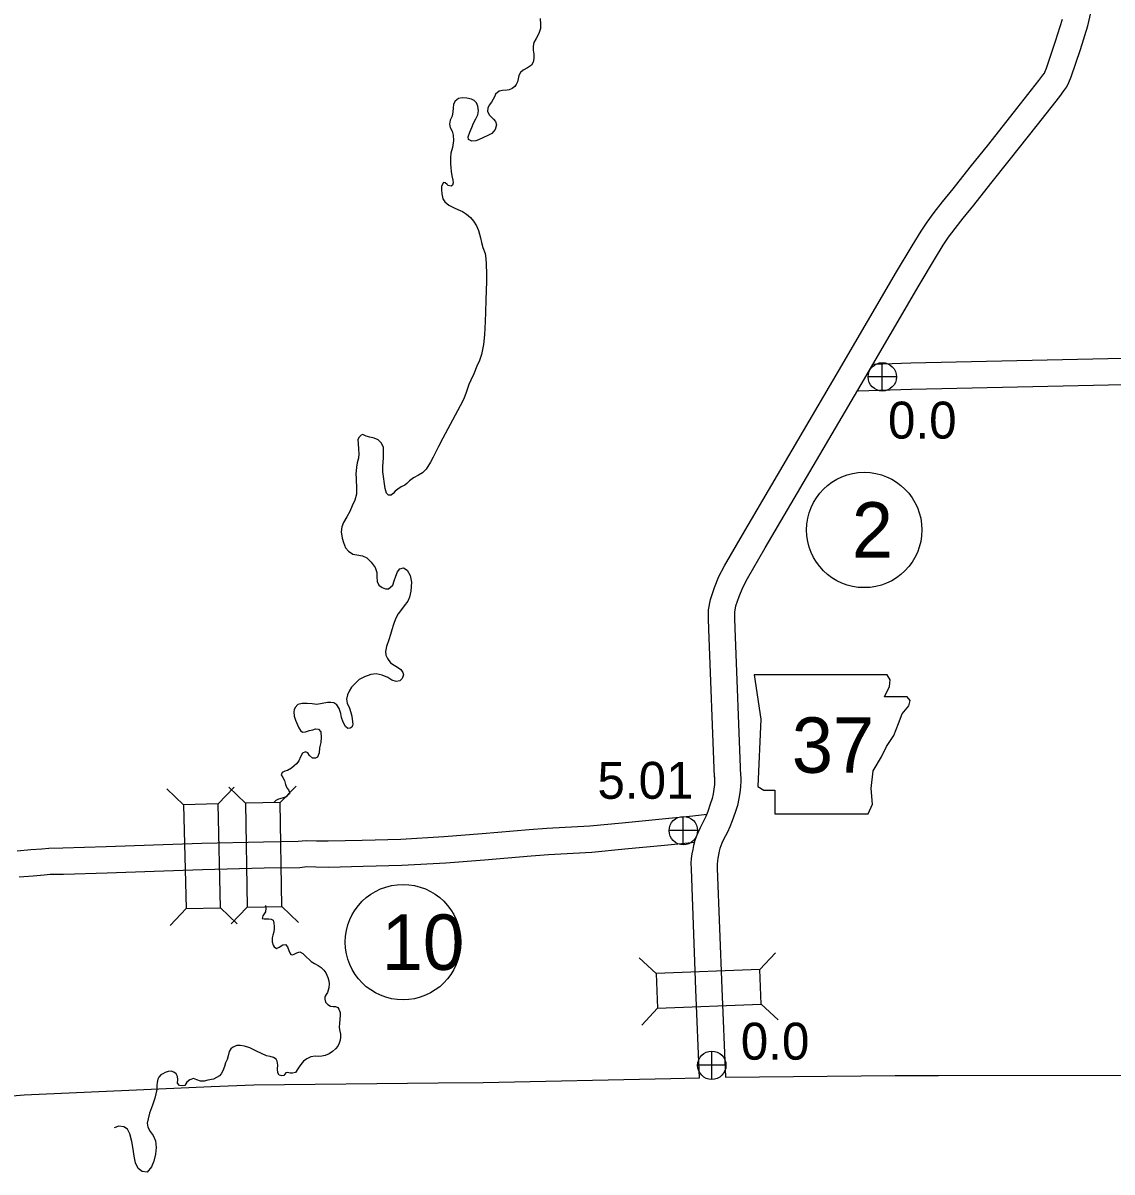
# Model space of a CAD drawing. Extents: x -939622 to -934222, y 1383701 to 1385301.
# Drawn here: x -936095.29 to -936057.92, y 1384609.28 to 1384648.7 of the extents above; entities that cross this region are included whole.
import ezdxf

# ---------------------------------------------------------------- set-up
doc = ezdxf.new("R2010")
doc.units = 0
for name, color, linetype in [('10', 7, 'Continuous'), ('2', 7, 'Continuous'), ('20', 7, 'Continuous'), ('21', 7, 'Continuous'), ('25', 7, 'Continuous'), ('26', 7, 'Continuous'), ('27', 7, 'Continuous'), ('9', 7, 'Continuous')]:
    doc.layers.add(name, color=color, linetype=linetype)

msp = doc.modelspace()

# ---------------------------------------------------------------- linework, layer by layer
at = {"layer": '10'}
for points in [[(-936064.539, 1384639.701), (-936064.003, 1384640.59), (-936063.708, 1384641.075), (-936063.524, 1384641.354), (-936063.304, 1384641.651), (-936063.026, 1384642), (-936062.661, 1384642.454), (-936062.08, 1384643.192), (-936061.441, 1384643.986), (-936060.47, 1384645.205), (-936059.712, 1384646.182), (-936059.565, 1384646.373), (-936059.466, 1384646.51), (-936059.394, 1384646.653), (-936059.32, 1384646.85), (-936058.997, 1384647.792), (-936058.746, 1384648.605), (-936058.614, 1384649.201)], [(-936065.31, 1384640.165), (-936064.773, 1384641.056), (-936064.468, 1384641.557), (-936064.261, 1384641.87), (-936064.018, 1384642.199), (-936063.729, 1384642.562), (-936063.365, 1384643.015), (-936062.784, 1384643.753), (-936062.144, 1384644.548), (-936061.178, 1384645.761), (-936060.425, 1384646.732), (-936060.286, 1384646.912), (-936060.237, 1384646.98), (-936060.22, 1384647.014), (-936060.167, 1384647.153), (-936059.852, 1384648.071), (-936059.616, 1384648.836)], [(-936071.557, 1384622.832), (-936071.748, 1384627.9), (-936071.763, 1384628.263), (-936071.759, 1384628.572), (-936071.696, 1384628.921), (-936071.562, 1384629.336), (-936071.409, 1384629.707), (-936071.214, 1384630.083), (-936070.593, 1384631.147), (-936067.301, 1384636.753), (-936065.313, 1384640.16)], [(-936070.657, 1384622.866), (-936070.849, 1384627.936), (-936070.863, 1384628.276), (-936070.86, 1384628.485), (-936070.821, 1384628.701), (-936070.716, 1384629.026), (-936070.592, 1384629.329), (-936070.426, 1384629.649), (-936069.817, 1384630.692), (-936066.525, 1384636.298), (-936064.536, 1384639.706)], [(-936064.816, 1384637.037), (-936058.061, 1384637.191), (-936054.071, 1384637.274), (-936051.03, 1384637.364), (-936050.142, 1384637.382), (-936047.563, 1384637.376), (-936042.066, 1384637.371), (-936037.731, 1384637.431), (-936034.298, 1384637.515), (-936032.962, 1384637.577), (-936031.376, 1384637.648), (-936029.318, 1384637.755), (-936028.633, 1384637.781), (-936028.173, 1384637.795), (-936027.744, 1384637.796), (-936027.363, 1384637.782), (-936027.078, 1384637.768), (-936026.668, 1384637.748), (-936026.551, 1384637.743)], [(-936066.105, 1384636.999), (-936064.819, 1384637.037)], [(-936064.796, 1384636.137), (-936058.042, 1384636.291), (-936054.048, 1384636.374), (-936051.008, 1384636.464), (-936050.134, 1384636.482), (-936047.565, 1384636.476), (-936042.06, 1384636.471), (-936037.714, 1384636.531), (-936034.267, 1384636.615), (-936032.921, 1384636.678), (-936031.332, 1384636.749), (-936029.278, 1384636.856), (-936028.602, 1384636.881), (-936028.158, 1384636.895), (-936027.759, 1384636.896), (-936027.401, 1384636.883), (-936027.122, 1384636.869), (-936026.708, 1384636.848), (-936026.585, 1384636.844)], [(-936066.624, 1384636.084), (-936064.793, 1384636.137)], [(-936071.557, 1384622.844), (-936071.556, 1384622.71), (-936071.561, 1384622.572), (-936071.582, 1384622.422), (-936071.607, 1384622.255), (-936071.641, 1384622.091), (-936071.703, 1384621.9), (-936071.792, 1384621.645), (-936071.857, 1384621.478), (-936071.922, 1384621.337), (-936072.049, 1384621.094), (-936072.134, 1384620.92), (-936072.187, 1384620.782), (-936072.234, 1384620.652), (-936072.277, 1384620.485), (-936072.305, 1384620.347), (-936072.338, 1384620.197), (-936072.355, 1384620.04), (-936072.368, 1384619.879), (-936072.365, 1384619.675), (-936072.21, 1384615.549), (-936072.084, 1384612.497)], [(-936070.657, 1384622.853), (-936070.655, 1384622.698), (-936070.663, 1384622.493), (-936070.691, 1384622.293), (-936070.721, 1384622.096), (-936070.77, 1384621.86), (-936070.85, 1384621.613), (-936070.947, 1384621.333), (-936071.027, 1384621.128), (-936071.114, 1384620.94), (-936071.246, 1384620.687), (-936071.308, 1384620.561), (-936071.344, 1384620.468), (-936071.374, 1384620.384), (-936071.4, 1384620.284), (-936071.424, 1384620.162), (-936071.449, 1384620.05), (-936071.459, 1384619.954), (-936071.468, 1384619.849), (-936071.466, 1384619.699), (-936071.311, 1384615.584), (-936071.185, 1384612.535)], [(-936095.495, 1384620.301), (-936095.024, 1384620.343), (-936094.64, 1384620.374), (-936094.404, 1384620.394), (-936093.921, 1384620.4), (-936092.434, 1384620.445), (-936090.818, 1384620.503), (-936089.159, 1384620.563), (-936087.039, 1384620.613), (-936085.848, 1384620.634), (-936085.572, 1384620.661), (-936085.218, 1384620.647), (-936084.816, 1384620.639), (-936083.646, 1384620.671), (-936082.322, 1384620.705), (-936080.843, 1384620.791), (-936079.527, 1384620.893), (-936077.923, 1384621.033), (-936077.311, 1384621.077), (-936075.839, 1384621.154), (-936074.727, 1384621.267), (-936073.357, 1384621.393), (-936072.304, 1384621.499), (-936071.817, 1384621.556)], [(-936095.422, 1384619.404), (-936094.948, 1384619.446), (-936094.566, 1384619.477), (-936094.359, 1384619.495), (-936093.902, 1384619.5), (-936092.404, 1384619.546), (-936090.786, 1384619.604), (-936089.132, 1384619.663), (-936087.02, 1384619.713), (-936085.795, 1384619.734), (-936085.545, 1384619.759), (-936085.245, 1384619.747), (-936084.812, 1384619.739), (-936083.622, 1384619.771), (-936082.285, 1384619.805), (-936080.782, 1384619.893), (-936079.454, 1384619.997), (-936077.852, 1384620.135), (-936077.255, 1384620.178), (-936075.77, 1384620.256), (-936074.64, 1384620.372), (-936073.271, 1384620.497), (-936072.235, 1384620.601)]]:
    msp.add_lwpolyline(points, dxfattribs=at)
at = {"layer": '2'}
for points in [[(-936041.902, 1384612.928), (-936049.341, 1384612.757), (-936049.362, 1384612.756), (-936057.22, 1384612.6), (-936057.312, 1384612.59), (-936063.869, 1384612.588)], [(-936072.086, 1384612.506), (-936073.058, 1384612.485), (-936079.501, 1384612.344), (-936081.042, 1384612.33), (-936087.37, 1384612.262), (-936088.835, 1384612.206), (-936095.246, 1384611.918), (-936096.756, 1384611.794), (-936098.35, 1384611.743), (-936100.856, 1384611.695), (-936103.13, 1384611.628), (-936104.673, 1384611.578), (-936110.419, 1384611.505)], [(-936063.869, 1384612.588), (-936065.354, 1384612.58), (-936071.183, 1384612.521)]]:
    msp.add_lwpolyline(points, dxfattribs=at)
at = {"layer": '20'}
for p, q in [((-936089.781, 1384621.88), (-936090.354, 1384622.427)), ((-936088.594, 1384621.909), (-936088.047, 1384622.482)), ((-936087.654, 1384621.935), (-936088.224, 1384622.485)), ((-936086.467, 1384621.955), (-936085.916, 1384622.525)), ((-936088.509, 1384618.346), (-936087.936, 1384617.799)), ((-936087.593, 1384618.371), (-936088.143, 1384617.801)), ((-936086.405, 1384618.392), (-936085.835, 1384617.841)), ((-936089.697, 1384618.317), (-936090.244, 1384617.744)), ((-936070.002, 1384616.227), (-936069.464, 1384616.807)), ((-936073.564, 1384616.093), (-936074.144, 1384616.632)), ((-936073.519, 1384614.906), (-936074.058, 1384614.325)), ((-936069.958, 1384615.04), (-936069.377, 1384614.501))]:
    msp.add_line(p, q, dxfattribs=at)
for points in [[(-936088.509, 1384618.346), (-936088.594, 1384621.909), (-936089.781, 1384621.88), (-936089.697, 1384618.317)], [(-936086.405, 1384618.392), (-936086.467, 1384621.955), (-936087.654, 1384621.935), (-936087.593, 1384618.371)], [(-936070.002, 1384616.227), (-936073.564, 1384616.093), (-936073.519, 1384614.906), (-936069.958, 1384615.04)]]:
    msp.add_lwpolyline(points, close=True, dxfattribs=at)
at = {"layer": '21'}
msp.add_lwpolyline([(-936070.195, 1384626.342), (-936069.967, 1384624.819), (-936070.068, 1384622.51), (-936069.865, 1384622.383), (-936069.485, 1384622.383), (-936069.485, 1384621.571), (-936066.287, 1384621.571), (-936066.135, 1384621.901), (-936066.186, 1384622.434), (-936066.11, 1384623.043), (-936065.83, 1384623.525), (-936065.653, 1384623.881), (-936065.399, 1384624.261), (-936065.247, 1384624.667), (-936065.12, 1384624.997), (-936064.892, 1384625.276), (-936064.841, 1384625.454), (-936064.942, 1384625.581), (-936065.729, 1384625.581), (-936065.551, 1384625.936), (-936065.526, 1384626.164), (-936065.631, 1384626.34)], close=True, dxfattribs=at)
at = {"layer": '26'}
for p, q in [((-936065.8, 1384636.072), (-936065.8, 1384637.047)), ((-936065.312, 1384636.56), (-936066.287, 1384636.56)), ((-936072.629, 1384620.507), (-936072.629, 1384621.482)), ((-936072.141, 1384620.995), (-936073.116, 1384620.995)), ((-936071.652, 1384612.458), (-936071.652, 1384613.433)), ((-936071.164, 1384612.945), (-936072.139, 1384612.945))]:
    msp.add_line(p, q, dxfattribs=at)
for centre in [(-936065.8, 1384636.56), (-936072.629, 1384620.995), (-936071.652, 1384612.945)]:
    msp.add_ellipse(centre, major_axis=(0, 0.487), ratio=0.999998, dxfattribs=at)
at = {"layer": '27'}
for centre in [(-936066.421, 1384631.309), (-936082.249, 1384617.169)]:
    msp.add_circle(centre, 1.98, dxfattribs=at)
at = {"layer": '9'}
for points in [[(-936077.545, 1384648.849), (-936077.525, 1384648.663), (-936077.525, 1384648.507), (-936077.584, 1384648.341), (-936077.684, 1384648.165), (-936077.754, 1384648.033), (-936077.781, 1384647.902), (-936077.778, 1384647.767), (-936077.761, 1384647.632), (-936077.757, 1384647.478), (-936077.785, 1384647.354), (-936077.843, 1384647.249), (-936077.981, 1384647.167), (-936078.127, 1384647.08), (-936078.216, 1384646.998), (-936078.269, 1384646.899), (-936078.294, 1384646.781), (-936078.317, 1384646.686), (-936078.364, 1384646.585), (-936078.415, 1384646.519), (-936078.499, 1384646.449), (-936078.608, 1384646.406), (-936078.68, 1384646.399), (-936078.832, 1384646.384), (-936078.945, 1384646.364), (-936079.079, 1384646.259), (-936079.103, 1384646.195), (-936079.208, 1384645.988), (-936079.294, 1384645.882), (-936079.34, 1384645.775), (-936079.348, 1384645.675), (-936079.295, 1384645.551), (-936079.207, 1384645.473), (-936079.144, 1384645.403), (-936079.075, 1384645.319), (-936079.037, 1384645.206), (-936079.081, 1384645.042), (-936079.196, 1384644.913), (-936079.334, 1384644.844), (-936079.49, 1384644.777), (-936079.66, 1384644.695), (-936079.755, 1384644.66), (-936079.892, 1384644.651), (-936079.999, 1384644.704), (-936080.015, 1384644.797), (-936079.953, 1384644.953), (-936079.888, 1384645.116), (-936079.825, 1384645.26), (-936079.751, 1384645.411), (-936079.682, 1384645.555), (-936079.654, 1384645.686), (-936079.682, 1384645.85), (-936079.732, 1384645.966), (-936079.804, 1384646.041), (-936079.899, 1384646.091), (-936080.056, 1384646.118), (-936080.216, 1384646.132), (-936080.341, 1384646.108), (-936080.463, 1384646.019), (-936080.522, 1384645.917), (-936080.531, 1384645.781), (-936080.535, 1384645.657), (-936080.561, 1384645.502), (-936080.63, 1384645.367), (-936080.651, 1384645.227), (-936080.632, 1384645.12), (-936080.563, 1384644.99)], [(-936080.563, 1384644.99), (-936080.525, 1384644.856), (-936080.511, 1384644.67), (-936080.554, 1384644.424), (-936080.603, 1384644.232), (-936080.614, 1384644.072), (-936080.615, 1384643.873), (-936080.606, 1384643.744), (-936080.598, 1384643.609), (-936080.576, 1384643.453), (-936080.54, 1384643.307), (-936080.53, 1384643.211), (-936080.548, 1384643.132), (-936080.594, 1384643.1), (-936080.694, 1384643.129), (-936080.732, 1384643.163), (-936080.8, 1384643.221), (-936080.861, 1384643.233), (-936080.927, 1384643.101), (-936080.931, 1384642.98), (-936080.922, 1384642.836), (-936080.882, 1384642.669), (-936080.814, 1384642.56), (-936080.675, 1384642.455), (-936080.497, 1384642.354), (-936080.365, 1384642.299), (-936080.206, 1384642.228), (-936080.067, 1384642.137), (-936079.928, 1384642.029), (-936079.827, 1384641.907), (-936079.73, 1384641.742), (-936079.66, 1384641.577), (-936079.589, 1384641.333), (-936079.556, 1384641.171), (-936079.512, 1384640.998), (-936079.428, 1384640.788), (-936079.406, 1384640.62), (-936079.395, 1384640.425), (-936079.384, 1384640.094), (-936079.382, 1384639.829), (-936079.396, 1384639.524), (-936079.412, 1384639.189), (-936079.418, 1384638.785), (-936079.426, 1384638.457), (-936079.448, 1384638.001), (-936079.488, 1384637.668), (-936079.555, 1384637.33), (-936079.624, 1384637.117), (-936079.711, 1384636.926), (-936079.823, 1384636.665), (-936079.922, 1384636.45), (-936079.985, 1384636.294), (-936080.078, 1384636.028), (-936080.162, 1384635.81), (-936080.284, 1384635.567), (-936080.375, 1384635.394), (-936080.878, 1384634.454), (-936081.028, 1384634.173), (-936081.117, 1384634.007), (-936081.219, 1384633.801), (-936081.311, 1384633.637), (-936081.46, 1384633.399), (-936081.577, 1384633.267), (-936081.721, 1384633.186), (-936081.888, 1384633.094), (-936082.025, 1384632.992), (-936082.12, 1384632.9), (-936082.192, 1384632.846), (-936082.316, 1384632.787), (-936082.427, 1384632.713), (-936082.519, 1384632.636), (-936082.591, 1384632.564), (-936082.661, 1384632.501), (-936082.742, 1384632.5), (-936082.816, 1384632.569), (-936082.859, 1384632.73), (-936082.941, 1384633.308), (-936082.942, 1384633.477), (-936082.925, 1384633.64), (-936082.922, 1384633.776), (-936082.918, 1384633.915), (-936082.916, 1384634.132), (-936082.982, 1384634.282), (-936083.098, 1384634.395), (-936083.241, 1384634.455), (-936083.384, 1384634.488), (-936083.514, 1384634.522), (-936083.633, 1384634.58), (-936083.681, 1384634.566), (-936083.767, 1384634.484), (-936083.8, 1384634.395), (-936083.785, 1384634.275), (-936083.78, 1384634.079), (-936083.764, 1384633.92), (-936083.779, 1384633.772), (-936083.823, 1384633.608), (-936083.847, 1384633.459), (-936083.864, 1384633.226), (-936083.861, 1384633.094), (-936083.854, 1384632.998), (-936083.846, 1384632.802)], [(-936083.846, 1384632.802), (-936083.85, 1384632.54), (-936083.907, 1384632.33), (-936083.989, 1384632.139), (-936084.076, 1384631.937), (-936084.18, 1384631.764), (-936084.288, 1384631.569), (-936084.348, 1384631.413), (-936084.374, 1384631.246), (-936084.337, 1384631.025), (-936084.295, 1384630.873), (-936084.225, 1384630.701), (-936084.123, 1384630.579), (-936083.966, 1384630.475), (-936083.833, 1384630.456), (-936083.634, 1384630.425), (-936083.493, 1384630.35), (-936083.34, 1384630.206), (-936083.209, 1384630.022), (-936083.145, 1384629.847), (-936083.147, 1384629.696), (-936083.138, 1384629.543), (-936083.079, 1384629.419), (-936082.967, 1384629.339), (-936082.848, 1384629.284), (-936082.743, 1384629.286), (-936082.596, 1384629.416), (-936082.548, 1384629.562), (-936082.498, 1384629.718), (-936082.438, 1384629.871), (-936082.355, 1384629.971), (-936082.234, 1384630.007), (-936082.111, 1384629.93), (-936082.007, 1384629.742), (-936081.961, 1384629.512), (-936081.978, 1384629.207), (-936082.023, 1384629), (-936082.083, 1384628.862), (-936082.214, 1384628.7), (-936082.302, 1384628.579), (-936082.413, 1384628.429), (-936082.505, 1384628.263), (-936082.58, 1384628.064), (-936082.636, 1384627.887), (-936082.683, 1384627.722), (-936082.741, 1384627.536), (-936082.821, 1384627.312), (-936082.847, 1384627.142), (-936082.836, 1384627.016), (-936082.78, 1384626.895), (-936082.678, 1384626.755), (-936082.557, 1384626.667), (-936082.44, 1384626.606), (-936082.326, 1384626.526), (-936082.252, 1384626.415), (-936082.237, 1384626.334), (-936082.28, 1384626.212), (-936082.354, 1384626.133), (-936082.485, 1384626.11), (-936082.637, 1384626.151), (-936082.767, 1384626.248), (-936082.962, 1384626.327), (-936083.175, 1384626.378), (-936083.359, 1384626.355), (-936083.569, 1384626.271), (-936083.754, 1384626.173), (-936083.895, 1384626.046), (-936084.016, 1384625.92), (-936084.1, 1384625.784), (-936084.157, 1384625.652), (-936084.187, 1384625.503), (-936084.169, 1384625.369), (-936084.084, 1384625.198), (-936084.039, 1384625.052), (-936084.009, 1384624.921), (-936083.983, 1384624.726), (-936083.977, 1384624.642), (-936083.984, 1384624.602), (-936084.006, 1384624.547), (-936084.061, 1384624.506), (-936084.145, 1384624.502), (-936084.228, 1384624.565), (-936084.3, 1384624.712), (-936084.355, 1384624.879), (-936084.388, 1384625.016), (-936084.443, 1384625.185), (-936084.524, 1384625.308), (-936084.625, 1384625.376), (-936084.725, 1384625.39), (-936084.842, 1384625.388), (-936085.202, 1384625.318), (-936085.362, 1384625.345), (-936085.539, 1384625.352), (-936085.71, 1384625.36), (-936085.862, 1384625.32), (-936085.956, 1384625.22), (-936085.989, 1384625.14), (-936085.995, 1384625.07), (-936085.989, 1384624.926), (-936085.938, 1384624.778), (-936085.871, 1384624.618)], [(-936085.871, 1384624.618), (-936085.819, 1384624.518), (-936085.764, 1384624.427), (-936085.702, 1384624.375), (-936085.6, 1384624.388), (-936085.464, 1384624.43), (-936085.348, 1384624.456), (-936085.248, 1384624.488), (-936085.148, 1384624.471), (-936085.075, 1384624.381), (-936085.055, 1384624.192), (-936085.075, 1384624.022), (-936085.112, 1384623.831), (-936085.128, 1384623.659), (-936085.188, 1384623.517), (-936085.253, 1384623.478), (-936085.358, 1384623.483), (-936085.455, 1384623.575), (-936085.521, 1384623.663), (-936085.592, 1384623.702), (-936085.695, 1384623.652), (-936085.765, 1384623.529), (-936085.828, 1384623.388), (-936085.904, 1384623.285), (-936085.982, 1384623.212), (-936086.081, 1384623.133), (-936086.213, 1384623.061), (-936086.307, 1384623.033), (-936086.392, 1384622.987), (-936086.428, 1384622.913), (-936086.379, 1384622.822), (-936086.315, 1384622.71), (-936086.282, 1384622.582), (-936086.235, 1384622.466), (-936086.175, 1384622.397), (-936086.145, 1384622.311), (-936086.143, 1384622.256)], [(-936086.143, 1384622.256), (-936086.202, 1384622.22), (-936086.265, 1384622.151), (-936086.395, 1384622.107), (-936086.526, 1384622.077), (-936086.611, 1384622.026), (-936086.666, 1384621.971)], [(-936086.97, 1384618.42), (-936086.956, 1384618.335), (-936086.969, 1384618.208), (-936087.057, 1384618.075), (-936087.086, 1384617.978), (-936087.019, 1384617.966), (-936086.929, 1384617.969), (-936086.854, 1384617.969), (-936086.77, 1384617.955), (-936086.711, 1384617.921), (-936086.677, 1384617.814), (-936086.673, 1384617.709), (-936086.672, 1384617.625), (-936086.686, 1384617.522), (-936086.714, 1384617.403), (-936086.737, 1384617.312), (-936086.738, 1384617.182), (-936086.706, 1384617.063), (-936086.668, 1384617.002), (-936086.594, 1384616.956), (-936086.497, 1384616.994), (-936086.371, 1384617.077), (-936086.281, 1384617.084), (-936086.209, 1384617.011), (-936086.171, 1384616.884), (-936086.138, 1384616.801), (-936086.097, 1384616.748), (-936086.042, 1384616.732), (-936085.986, 1384616.753), (-936085.895, 1384616.799), (-936085.791, 1384616.833), (-936085.687, 1384616.777), (-936085.615, 1384616.708), (-936085.405, 1384616.5), (-936085.289, 1384616.441), (-936085.166, 1384616.371), (-936085.058, 1384616.294), (-936084.962, 1384616.208), (-936084.895, 1384616.111), (-936084.828, 1384615.954), (-936084.8, 1384615.841), (-936084.786, 1384615.736), (-936084.793, 1384615.601), (-936084.814, 1384615.522), (-936084.844, 1384615.445), (-936084.886, 1384615.371), (-936084.916, 1384615.31), (-936084.927, 1384615.285), (-936084.936, 1384615.215), (-936084.914, 1384615.108), (-936084.829, 1384615.024), (-936084.741, 1384614.977), (-936084.644, 1384614.957), (-936084.563, 1384614.963), (-936084.49, 1384614.93), (-936084.451, 1384614.874)], [(-936084.451, 1384614.874), (-936084.411, 1384614.758), (-936084.404, 1384614.674), (-936084.418, 1384614.508), (-936084.429, 1384614.405), (-936084.444, 1384614.245), (-936084.42, 1384614.111), (-936084.392, 1384614.013), (-936084.391, 1384613.904), (-936084.408, 1384613.804), (-936084.443, 1384613.706), (-936084.49, 1384613.599), (-936084.564, 1384613.506), (-936084.671, 1384613.414), (-936084.779, 1384613.34), (-936084.918, 1384613.28), (-936085.031, 1384613.255), (-936085.141, 1384613.25), (-936085.262, 1384613.257), (-936085.414, 1384613.233), (-936085.552, 1384613.164), (-936085.66, 1384613.081), (-936085.751, 1384612.975), (-936085.814, 1384612.894), (-936085.859, 1384612.82), (-936085.944, 1384612.699), (-936086.039, 1384612.674), (-936086.126, 1384612.67), (-936086.208, 1384612.694), (-936086.268, 1384612.686), (-936086.342, 1384612.598), (-936086.404, 1384612.578), (-936086.498, 1384612.604), (-936086.549, 1384612.683), (-936086.561, 1384612.827), (-936086.548, 1384612.945), (-936086.572, 1384613.089), (-936086.607, 1384613.15), (-936086.691, 1384613.207), (-936086.806, 1384613.244), (-936086.93, 1384613.263), (-936087.107, 1384613.343), (-936087.273, 1384613.424), (-936087.511, 1384613.538), (-936087.691, 1384613.599), (-936087.842, 1384613.62), (-936087.95, 1384613.622), (-936088.032, 1384613.588), (-936088.08, 1384613.571), (-936088.106, 1384613.558), (-936088.161, 1384613.508), (-936088.212, 1384613.421), (-936088.25, 1384613.263), (-936088.29, 1384613.141), (-936088.34, 1384613.034), (-936088.38, 1384612.903), (-936088.431, 1384612.759), (-936088.495, 1384612.651), (-936088.553, 1384612.582), (-936088.749, 1384612.466), (-936088.945, 1384612.431), (-936089.073, 1384612.395), (-936089.202, 1384612.405), (-936089.327, 1384612.445), (-936089.44, 1384612.491), (-936089.567, 1384612.444), (-936089.666, 1384612.362), (-936089.739, 1384612.256), (-936089.831, 1384612.234), (-936089.922, 1384612.246), (-936089.986, 1384612.333), (-936089.981, 1384612.451), (-936089.989, 1384612.559), (-936090.04, 1384612.647), (-936090.118, 1384612.704), (-936090.209, 1384612.743), (-936090.307, 1384612.727), (-936090.411, 1384612.701), (-936090.497, 1384612.656), (-936090.561, 1384612.614), (-936090.624, 1384612.539), (-936090.666, 1384612.468), (-936090.691, 1384612.352), (-936090.7, 1384612.265), (-936090.7, 1384612.199), (-936090.697, 1384612.117)], [(-936090.697, 1384612.117), (-936090.763, 1384611.82), (-936090.849, 1384611.575), (-936090.949, 1384611.303), (-936091.001, 1384611.111), (-936091.025, 1384610.957), (-936091.004, 1384610.819), (-936090.926, 1384610.669), (-936090.821, 1384610.532), (-936090.742, 1384610.351), (-936090.721, 1384610.126), (-936090.745, 1384609.897), (-936090.798, 1384609.657), (-936090.886, 1384609.457), (-936091.029, 1384609.283), (-936091.207, 1384609.305), (-936091.34, 1384609.402), (-936091.426, 1384609.603), (-936091.477, 1384609.821), (-936091.513, 1384610.061), (-936091.554, 1384610.33), (-936091.622, 1384610.598), (-936091.706, 1384610.751), (-936091.827, 1384610.836), (-936092.005, 1384610.856), (-936092.165, 1384610.804)]]:
    msp.add_lwpolyline(points, dxfattribs=at)

# ---------------------------------------------------------------- texts
at = {"layer": '21'}
msp.add_text('37', height=1.9008, dxfattribs=at).set_placement((-936068.905, 1384622.978))
at = {"layer": '25'}
for s, p in [('0.0', (-936065.605, 1384634.443)), ('5.01', (-936075.576, 1384622.086)), ('0.0', (-936070.657, 1384613.137))]:
    msp.add_text(s, height=1.2672, dxfattribs=at).set_placement(p)
at = {"layer": '27'}
for s, height, p in [('2', 1.901, (-936066.846, 1384630.359)), ('10', 1.9008, (-936082.982, 1384616.218))]:
    msp.add_text(s, height=height, dxfattribs=at).set_placement(p)

doc.saveas('drawing.dxf')
